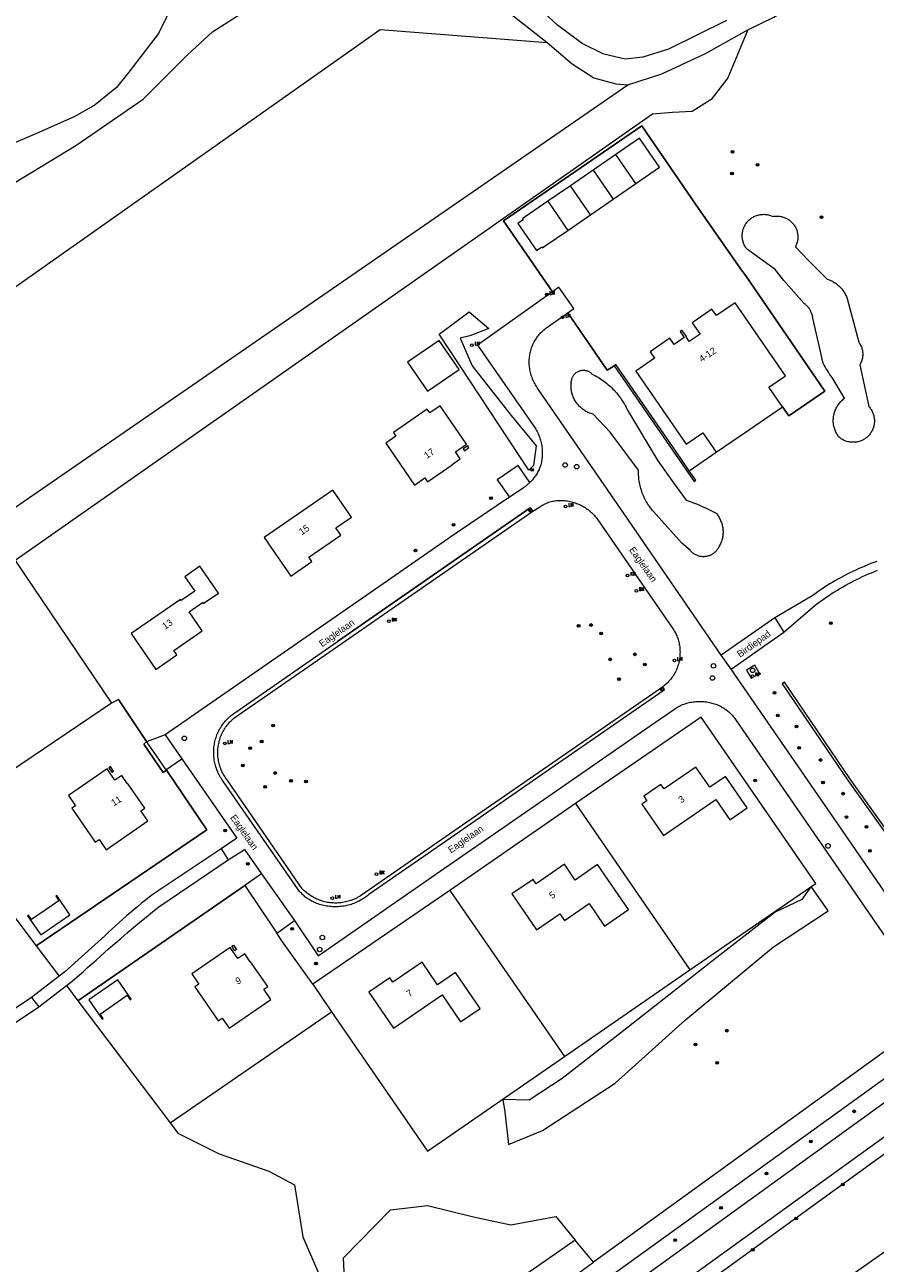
# Model space of a CAD drawing. Header units: metres. Extents: x 138165 to 154469, y 480134 to 494189.
# Tile 428 of 656: x 148985 to 149141, y 484200 to 484428. Entities that reach past the tile are written whole.
import ezdxf

# ---------------------------------------------------------------- set-up
doc = ezdxf.new("R2010")
doc.units = ezdxf.units.M
doc.header["$LTSCALE"] = 0.001
doc.header["$MEASUREMENT"] = 0
for name, color, linetype, lineweight in [('Level 5', 7, 'Continuous', 0), ('TOP-L-terrein schutting raster hek leuning', 7, 'Continuous', 0), ('TOP-L-topo objecten punt', 7, 'Continuous', 0), ('TOP-L-topo objecten vlak', 7, 'Continuous', 0), ('TOP-L-verharding molgoot', 7, 'Continuous', 0), ('TOP-T-topo huisnummering naamgeving', 7, 'Continuous', 0)]:
    doc.layers.add(name, color=color, linetype=linetype, lineweight=lineweight)
doc.styles.add('Style-INTL_ISO', font='INTL_ISO.shx')
doc.styles.add('Style-STANDARD', font='STANDARD.shx')

# ---------------------------------------------------------------- blocks, each defined once
blk = doc.blocks.new('24')
at = {"layer": 'TOP-L-topo objecten punt', "color": 7, "linetype": 'Continuous', "lineweight": 0}
for radius in [0.025, 0.0182, 0.0115, 0.005]:
    blk.add_circle((0, 0), radius, dxfattribs=at)
blk = doc.blocks.new('72')
at = {"layer": 'TOP-L-topo objecten punt', "color": 7, "linetype": 'Continuous', "lineweight": 0}
blk.add_circle((0, 0), 0.025, dxfattribs=at)
at = {"layer": 'TOP-L-topo objecten punt', "color": 7, "linetype": 'Continuous', "lineweight": 0, "style": 'Style-STANDARD'}
blk.add_text('BK', height=0.06, dxfattribs=at).set_placement((0.0483, 0))
blk = doc.blocks.new('*U13')
at = {"layer": 'Level 5', "color": 7, "linetype": 'Continuous', "lineweight": 0}
blk.add_circle((0, 0), 0.0415, dxfattribs=at)
blk = doc.blocks.new('150')
at = {"layer": 'Level 5', "color": 7, "linetype": 'Continuous', "lineweight": 0}
blk.add_blockref('*U13', (0, 0), dxfattribs=at)
blk = doc.blocks.new('39')
at = {"layer": 'TOP-L-topo objecten punt', "color": 7, "linetype": 'Continuous', "lineweight": 0}
for p, q in [((0.0175, 0.0175), (-0.0175, 0.0175)), ((-0.0175, 0.0175), (-0.0175, -0.0175)), ((0.0175, 0.0175), (0.0175, -0.0175)), ((0.0175, -0.0175), (-0.0175, -0.0175))]:
    blk.add_line(p, q, dxfattribs=at)
blk.add_circle((0, 0), 0.0332, dxfattribs=at)
blk = doc.blocks.new('16')
at = {"layer": 'TOP-L-topo objecten punt', "color": 7, "linetype": 'Continuous', "lineweight": 0}
blk.add_circle((0, 0), 0.025, dxfattribs=at)
at = {"layer": 'TOP-L-topo objecten punt', "color": 7, "linetype": 'Continuous', "lineweight": 0, "style": 'Style-STANDARD'}
blk.add_text('LM', height=0.06, dxfattribs=at).set_placement((0.0483, 0))
blk = doc.blocks.new('10')
at = {"layer": 'TOP-L-topo objecten punt', "linetype": 'Continuous', "lineweight": 0}
blk.add_circle((0, 0), 0.0125, dxfattribs=at)
blk = doc.blocks.new('119')
at = {"layer": 'TOP-L-topo objecten punt', "color": 7, "linetype": 'Continuous', "lineweight": 0}
blk.add_circle((0, 0), 0.025, dxfattribs=at)
at = {"layer": 'TOP-L-topo objecten punt', "color": 7, "linetype": 'Continuous', "lineweight": 0, "style": 'Style-STANDARD'}
blk.add_text('KK', height=0.06, dxfattribs=at).set_placement((0.0483, 0))
blk = doc.blocks.new('153')
at = {"layer": 'TOP-L-topo objecten punt', "color": 7, "linetype": 'Continuous', "lineweight": 0}
blk.add_circle((0, 0), 0.025, dxfattribs=at)
at = {"layer": 'TOP-L-topo objecten punt', "color": 7, "linetype": 'Continuous', "lineweight": 0, "style": 'Style-STANDARD'}
blk.add_text('RP', height=0.06, dxfattribs=at).set_placement((0.0483, 0))

msp = doc.modelspace()

# ---------------------------------------------------------------- linework, layer by layer
at = {"layer": 'TOP-L-terrein schutting raster hek leuning', "flags": 128}
for points in [[(149093.14, 484365.09), (149091.86, 484364.29), (149084.64, 484374.82), (149085.72, 484375.6), (149083, 484379.48), (149081.81, 484378.64), (149072.82, 484391.66), (149098.22, 484409.12), (149108.04, 484394.7), (149116.35, 484382.82), (149117.29, 484381.56), (149131.79, 484360.44), (149125.18, 484355.88), (149125.16, 484355.91), (149124.01, 484357.58)], [(149002.24, 484303.86), (149007.36, 484296.2), (149006.91, 484295.69), (149010.45, 484290.51), (149011.02, 484290.9), (149018.46, 484280.01), (148987.14, 484258.72)], [(148994.76, 484248.65), (149025.41, 484269.75)]]:
    msp.add_lwpolyline(points, dxfattribs=at)
at = {"layer": 'TOP-L-topo objecten vlak', "flags": 128}
for points in [[(148979.89, 484396.7), (148994.4, 484405.5), (149006.75, 484414), (149014.87, 484422.12), (149019.46, 484426.33), (149025.61, 484430.23), (149030.62, 484431.58), (149035.4, 484432.38), (149038.86, 484434.2), (149042.32, 484437.16), (149044.89, 484440.56), (149047.93, 484443.01), (149051.63, 484443.48), (149055.93, 484442.29), (149065.12, 484436.8), (149080.88, 484424.39)], [(149117.65, 484426.71), (149122.46, 484429), (149128.66, 484432.82), (149137.86, 484439.75)], [(149012.47, 484431.89), (149009.6, 484426.04), (149004.11, 484418.91), (149001.9, 484416.11), (148997.96, 484412.94), (148994.2, 484410.79), (148987.22, 484407.69), (148981.19, 484405.15)], [(149113.77, 484428.39), (149103.12, 484423.16), (149098.4, 484421.67), (149095.18, 484421.31), (149091.24, 484422.21), (149087.3, 484424.18), (149082.77, 484427.58), (149077.76, 484432.29)], [(148793.62, 484245.82), (149050.24, 484426.78), (149080.88, 484424.39)], [(149117.65, 484426.71), (149113.97, 484417.9), (149110.96, 484413.94), (149107.47, 484411.72), (149103.82, 484411.56), (149100.2, 484411.21), (148983.31, 484329.35)], [(149095.64, 484416.63), (149101.9, 484418.66), (149109.89, 484422.36), (149117.65, 484426.71)], [(149080.88, 484424.39), (149085.47, 484420.45), (149089.44, 484417.91), (149093.44, 484416.78), (149095.64, 484416.63)], [(148809.98, 484219.67), (149095.64, 484416.63)], [(149124.01, 484357.58), (149125.16, 484355.91), (149125.18, 484355.88), (149131.79, 484360.44), (149117.29, 484381.56), (149116.35, 484382.82), (149108.04, 484394.7), (149098.22, 484409.12), (149072.82, 484391.66), (149081.81, 484378.64)], [(149097.11, 484398.51), (149101.48, 484401.52), (149097.8, 484406.85), (149093.43, 484403.84)], [(149093.43, 484403.84), (149089.28, 484400.98)], [(149097.11, 484398.51), (149093.43, 484403.84)], [(149089.28, 484400.98), (149085.13, 484398.12)], [(149089.28, 484400.98), (149092.96, 484395.64)], [(149085.13, 484398.12), (149080.98, 484395.25)], [(149088.81, 484392.78), (149085.13, 484398.12)], [(149092.96, 484395.64), (149097.11, 484398.51)], [(149088.81, 484392.78), (149092.96, 484395.64)], [(149080.98, 484395.25), (149076.83, 484392.39), (149076.34, 484392.05), (149076.46, 484391.88), (149075.47, 484391.2), (149078.92, 484386.21), (149079.9, 484386.89), (149080.02, 484386.72), (149080.51, 484387.06), (149084.66, 484389.92)], [(149080.98, 484395.25), (149084.66, 484389.92)], [(149084.66, 484389.92), (149088.81, 484392.78)], [(149118.78, 484392.44), (149118.93, 484392.51), (149119.09, 484392.58), (149119.26, 484392.64), (149119.42, 484392.7), (149119.59, 484392.74), (149119.76, 484392.78), (149119.92, 484392.81), (149120.1, 484392.84), (149120.27, 484392.85), (149120.44, 484392.86), (149120.61, 484392.87), (149120.79, 484392.86), (149120.96, 484392.85), (149121.13, 484392.83), (149121.3, 484392.8), (149121.47, 484392.76), (149121.64, 484392.72), (149121.8, 484392.66), (149121.96, 484392.61), (149122.12, 484392.54), (149122.28, 484392.47), (149122.45, 484392.5), (149122.62, 484392.52), (149122.79, 484392.53), (149122.97, 484392.54), (149123.14, 484392.54), (149123.31, 484392.53), (149123.48, 484392.51), (149123.65, 484392.49), (149123.82, 484392.46), (149123.99, 484392.41), (149124.15, 484392.37), (149124.32, 484392.31), (149124.48, 484392.25), (149124.63, 484392.18), (149124.79, 484392.11), (149124.94, 484392.02), (149125.09, 484391.93), (149125.23, 484391.84), (149125.37, 484391.73), (149125.5, 484391.62), (149125.63, 484391.51), (149125.75, 484391.39), (149125.87, 484391.26), (149125.98, 484391.13), (149126.09, 484391), (149126.19, 484390.86), (149126.28, 484390.71), (149126.37, 484390.56), (149126.45, 484390.41), (149126.52, 484390.26), (149126.58, 484390.1), (149126.64, 484389.93), (149126.69, 484389.77), (149126.74, 484389.6), (149126.77, 484389.43), (149126.8, 484389.27), (149126.82, 484389.09), (149126.84, 484388.92), (149126.84, 484388.75), (149126.84, 484388.58), (149126.83, 484388.41), (149126.81, 484388.24), (149126.79, 484388.07), (149126.75, 484387.9), (149126.71, 484387.73), (149126.67, 484387.57), (149126.61, 484387.4), (149126.55, 484387.24), (149126.48, 484387.08), (149126.4, 484386.93), (149128.75, 484384.48), (149132.21, 484380.99), (149132.41, 484380.93), (149132.6, 484380.85), (149132.79, 484380.77), (149132.98, 484380.69), (149133.16, 484380.59), (149133.34, 484380.49), (149133.51, 484380.39), (149133.68, 484380.28), (149133.85, 484380.16), (149134.01, 484380.03), (149134.17, 484379.9), (149134.33, 484379.77), (149134.48, 484379.63), (149134.62, 484379.48), (149134.76, 484379.33), (149134.89, 484379.17), (149135.02, 484379.01), (149135.14, 484378.85), (149135.26, 484378.68), (149135.37, 484378.51), (149135.47, 484378.33), (149135.57, 484378.15), (149135.66, 484377.97), (149135.75, 484377.78), (149135.82, 484377.59), (149135.89, 484377.4), (149137.99, 484369.43), (149138.09, 484369.3), (149138.18, 484369.16), (149138.26, 484369.02), (149138.34, 484368.87), (149138.41, 484368.72), (149138.48, 484368.57), (149138.54, 484368.42), (149138.59, 484368.26), (149138.63, 484368.1), (149138.67, 484367.94), (149138.7, 484367.78), (149138.72, 484367.61), (149138.73, 484367.45), (149138.74, 484367.28), (149138.74, 484367.12), (149138.73, 484366.95), (149138.72, 484366.79), (149138.7, 484366.63), (149138.67, 484366.46), (149138.63, 484366.3), (149138.58, 484366.14), (149138.53, 484365.99), (149138.48, 484365.83), (149138.41, 484365.68), (149138.34, 484365.53), (149138.26, 484365.39), (149138.18, 484365.25), (149139.86, 484357.6), (149139.98, 484357.47), (149140.09, 484357.33), (149140.19, 484357.19), (149140.29, 484357.04), (149140.38, 484356.89), (149140.46, 484356.73), (149140.53, 484356.57), (149140.6, 484356.41), (149140.66, 484356.25), (149140.72, 484356.08), (149140.76, 484355.91), (149140.8, 484355.74), (149140.83, 484355.57), (149140.86, 484355.39), (149140.87, 484355.22), (149140.88, 484355.04), (149140.88, 484354.87), (149140.87, 484354.69), (149140.85, 484354.52), (149140.83, 484354.34), (149140.8, 484354.17), (149140.76, 484354), (149140.71, 484353.83), (149140.65, 484353.66), (149140.59, 484353.5), (149140.52, 484353.34), (149140.45, 484353.18), (149140.36, 484353.02), (149140.27, 484352.87), (149140.18, 484352.73), (149140.07, 484352.59), (149139.96, 484352.45), (149139.85, 484352.32), (149139.73, 484352.19), (149139.6, 484352.07), (149139.46, 484351.95), (149139.33, 484351.84), (149139.18, 484351.74), (149139.04, 484351.65), (149138.89, 484351.56), (149138.73, 484351.47), (149138.57, 484351.4), (149138.41, 484351.33), (149138.25, 484351.27), (149138.08, 484351.21), (149137.91, 484351.16), (149137.74, 484351.13), (149137.57, 484351.09), (149137.39, 484351.07), (149137.22, 484351.06), (149137.04, 484351.05), (149136.87, 484351.05), (149136.69, 484351.06), (149136.52, 484351.07), (149136.34, 484351.1), (149136.17, 484351.13), (149136, 484351.17), (149135.83, 484351.21), (149135.66, 484351.27), (149135.5, 484351.33), (149135.34, 484351.4), (149135.18, 484351.47), (149135.02, 484351.56), (149134.87, 484351.65), (149134.73, 484351.74), (149134.58, 484351.85), (149134.45, 484351.96), (149134.32, 484352.07), (149134.2, 484352.23), (149134.09, 484352.4), (149133.99, 484352.57), (149133.9, 484352.74), (149133.81, 484352.92), (149133.73, 484353.1), (149133.66, 484353.29), (149133.59, 484353.47), (149133.54, 484353.66), (149133.48, 484353.85), (149133.44, 484354.04), (149133.4, 484354.24), (149133.38, 484354.43), (149133.36, 484354.63), (149133.34, 484354.83), (149133.34, 484355.03), (149133.34, 484355.22), (149133.35, 484355.42), (149133.37, 484355.62), (149133.39, 484355.81), (149133.42, 484356.01), (149133.47, 484356.2), (149133.51, 484356.39), (149133.57, 484356.58), (149133.63, 484356.77), (149133.7, 484356.95), (149133.78, 484357.14), (149133.87, 484357.31), (149133.96, 484357.49), (149134.05, 484357.66), (149134.16, 484357.83), (149134.27, 484357.99), (149134.39, 484358.15), (149134.51, 484358.3), (149134.64, 484358.45), (149134.78, 484358.6), (149134.92, 484358.74), (149135.07, 484358.87), (149135.22, 484359), (149135.37, 484359.12), (149133.12, 484362.95), (149132.9, 484363.26), (149132.67, 484363.58), (149132.46, 484363.9), (149132.25, 484364.22), (149132.05, 484364.55), (149131.85, 484364.88), (149131.65, 484365.21), (149131.47, 484365.55), (149129.6, 484373.8), (149129.58, 484373.97), (149129.55, 484374.13), (149129.51, 484374.29), (149129.47, 484374.45), (149129.42, 484374.61), (149129.36, 484374.76), (149129.3, 484374.92), (149129.23, 484375.07), (149129.15, 484375.22), (149129.07, 484375.36), (149128.98, 484375.5), (149128.89, 484375.63), (149128.79, 484375.77), (149128.68, 484375.89), (149128.57, 484376.02), (149128.45, 484376.14), (149128.33, 484376.25), (149128.21, 484376.36), (149128.08, 484376.46), (149127.94, 484376.56), (149124.27, 484380.7), (149122.7, 484382.73), (149117.58, 484386.39), (149117.47, 484386.53), (149117.37, 484386.66), (149117.27, 484386.81), (149117.18, 484386.96), (149117.09, 484387.11), (149117.02, 484387.26), (149116.95, 484387.42), (149116.88, 484387.58), (149116.83, 484387.74), (149116.78, 484387.91), (149116.73, 484388.08), (149116.7, 484388.24), (149116.67, 484388.42), (149116.65, 484388.59), (149116.64, 484388.76), (149116.64, 484388.93), (149116.64, 484389.11), (149116.65, 484389.28), (149116.67, 484389.45), (149116.7, 484389.62), (149116.73, 484389.79), (149116.77, 484389.96), (149116.82, 484390.12), (149116.88, 484390.29), (149116.94, 484390.45), (149117.01, 484390.61), (149117.09, 484390.76), (149117.17, 484390.91), (149117.26, 484391.06), (149117.36, 484391.21), (149117.46, 484391.34), (149117.57, 484391.48), (149117.68, 484391.61), (149117.8, 484391.73), (149117.93, 484391.85), (149118.06, 484391.96), (149118.19, 484392.07), (149118.33, 484392.17), (149118.48, 484392.27), (149118.63, 484392.36), (149118.78, 484392.44)], [(149084.64, 484374.82), (149085.72, 484375.6), (149083, 484379.48), (149081.81, 484378.64)], [(149081.81, 484378.64), (149068.07, 484368.88), (149078.51, 484353.85), (149078.65, 484353.65), (149078.78, 484353.44), (149078.9, 484353.23), (149079.02, 484353.01), (149079.13, 484352.79), (149079.23, 484352.57), (149079.33, 484352.35), (149079.42, 484352.12), (149079.5, 484351.89), (149079.58, 484351.66), (149079.65, 484351.42), (149079.71, 484351.18), (149079.77, 484350.95), (149079.82, 484350.71), (149079.86, 484350.46), (149079.9, 484350.22), (149079.93, 484349.98), (149079.95, 484349.73), (149079.96, 484349.49), (149079.97, 484349.24), (149079.97, 484349), (149079.96, 484348.75), (149079.95, 484348.52), (149079.93, 484348.29), (149079.91, 484348.07), (149079.88, 484347.84), (149079.84, 484347.61), (149079.79, 484347.39), (149079.74, 484347.16), (149079.68, 484346.94), (149079.61, 484346.72), (149079.54, 484346.51), (149079.45, 484346.29), (149079.37, 484346.08), (149079.27, 484345.87), (149079.17, 484345.67), (149079.07, 484345.46), (149078.95, 484345.27), (149078.83, 484345.07), (149078.71, 484344.88), (149078.57, 484344.69), (149078.44, 484344.51), (149078.29, 484344.33), (149078.14, 484344.15), (149077.99, 484343.98), (149077.83, 484343.82), (149077.67, 484343.66)], [(149066.55, 484374.96), (149070.13, 484371.93), (149066.7, 484370.58), (149064.9, 484370.13), (149067.1, 484365.09), (149074.24, 484355.94), (149078.85, 484350.41), (149078.37, 484346.82), (149077.51, 484345.96), (149061.08, 484370.91), (149066.55, 484374.96)], [(149124.01, 484357.58), (149121.53, 484361.17), (149124.55, 484363.26), (149115.32, 484376.65), (149111.9, 484374.3), (149111.08, 484375.49), (149107.83, 484373.24), (149107.46, 484372.99), (149108.89, 484370.91), (149106.92, 484369.55), (149106.34, 484370.39), (149106.39, 484370.43), (149105.58, 484371.6), (149105.45, 484371.51), (149105.26, 484371.37), (149106, 484370.29), (149104.15, 484369.02), (149103.36, 484370.16), (149102.99, 484369.91), (149099.73, 484367.66), (149100.55, 484366.47), (149097.14, 484364.12), (149106.38, 484350.72), (149109.4, 484352.81), (149111.88, 484349.22)], [(149112.8, 484312.03), (149094.95, 484337.96), (149079.08, 484361), (149078.94, 484361.2), (149078.81, 484361.41), (149078.69, 484361.61), (149078.57, 484361.83), (149078.46, 484362.04), (149078.35, 484362.26), (149078.25, 484362.49), (149078.16, 484362.71), (149078.08, 484362.94), (149078, 484363.17), (149077.92, 484363.4), (149077.86, 484363.64), (149077.8, 484363.88), (149077.75, 484364.11), (149077.7, 484364.35), (149077.67, 484364.59), (149077.63, 484364.83), (149077.61, 484365.07), (149077.58, 484365.3), (149077.57, 484365.54), (149077.57, 484365.78), (149077.57, 484366.02), (149077.58, 484366.26), (149077.59, 484366.49), (149077.62, 484366.73), (149077.65, 484366.97), (149077.69, 484367.2), (149077.73, 484367.44), (149077.79, 484367.67), (149077.85, 484367.9), (149077.91, 484368.13), (149077.99, 484368.35), (149078.07, 484368.58), (149078.16, 484368.8), (149078.25, 484369.02), (149078.35, 484369.23), (149078.46, 484369.45), (149078.58, 484369.65), (149078.7, 484369.86), (149078.83, 484370.06), (149078.96, 484370.26), (149079.1, 484370.45), (149079.24, 484370.64), (149079.4, 484370.82), (149079.55, 484371), (149079.71, 484371.18), (149079.88, 484371.34), (149080.06, 484371.51), (149080.23, 484371.67), (149080.42, 484371.82), (149080.61, 484371.97), (149080.8, 484372.11), (149084.64, 484374.82)], [(149084.64, 484374.82), (149091.86, 484364.29), (149093.14, 484365.09)], [(149055.25, 484365.76), (149058.93, 484360.42), (149064.69, 484364.39), (149061.02, 484369.73), (149055.25, 484365.76)], [(149099.19, 484339.96), (149099.04, 484340.2), (149098.9, 484340.45), (149098.77, 484340.71), (149098.65, 484340.96), (149098.53, 484341.22), (149098.42, 484341.49), (149098.31, 484341.75), (149098.22, 484342.02), (149098.13, 484342.29), (149098.04, 484342.57), (149097.97, 484342.84), (149097.9, 484343.12), (149097.84, 484343.4), (149097.78, 484343.68), (149097.74, 484343.96), (149097.7, 484344.24), (149097.67, 484344.53), (149097.64, 484344.81), (149097.62, 484345.1), (149097.61, 484345.39), (149097.61, 484345.67), (149097.62, 484345.96), (149092.41, 484352.92), (149089.29, 484356.21), (149089.1, 484356.26), (149088.9, 484356.32), (149088.71, 484356.38), (149088.53, 484356.46), (149088.34, 484356.54), (149088.16, 484356.63), (149087.98, 484356.72), (149087.81, 484356.82), (149087.64, 484356.93), (149087.48, 484357.04), (149087.31, 484357.16), (149087.16, 484357.29), (149087.01, 484357.42), (149086.86, 484357.56), (149086.72, 484357.7), (149086.58, 484357.85), (149086.45, 484358), (149086.33, 484358.16), (149086.21, 484358.32), (149086.1, 484358.49), (149085.99, 484358.66), (149085.89, 484358.83), (149085.8, 484359.01), (149085.71, 484359.19), (149085.63, 484359.38), (149085.56, 484359.57), (149085.49, 484359.76), (149085.44, 484359.95), (149085.39, 484360.14), (149085.34, 484360.34), (149085.31, 484360.54), (149085.28, 484360.74), (149085.26, 484360.94), (149085.24, 484361.14), (149085.24, 484361.34), (149085.24, 484361.54), (149085.25, 484361.74), (149085.27, 484361.94), (149085.29, 484362.14), (149085.32, 484362.34), (149085.36, 484362.54), (149085.41, 484362.73), (149085.45, 484362.85), (149085.5, 484362.97), (149085.55, 484363.09), (149085.61, 484363.2), (149085.68, 484363.31), (149085.75, 484363.41), (149085.83, 484363.51), (149085.91, 484363.6), (149086, 484363.69), (149086.1, 484363.78), (149086.2, 484363.85), (149086.3, 484363.93), (149086.41, 484363.99), (149086.52, 484364.05), (149086.64, 484364.11), (149086.76, 484364.15), (149086.88, 484364.19), (149087, 484364.22), (149087.12, 484364.25), (149087.25, 484364.27), (149087.38, 484364.28), (149087.5, 484364.28), (149087.63, 484364.27), (149087.76, 484364.26), (149087.88, 484364.24), (149088.01, 484364.21), (149088.13, 484364.18), (149088.25, 484364.14), (149088.37, 484364.09), (149088.48, 484364.03), (149088.59, 484363.97), (149088.7, 484363.9), (149088.8, 484363.83), (149088.9, 484363.75), (149088.99, 484363.66), (149089.08, 484363.57), (149089.36, 484363.43), (149089.64, 484363.28), (149089.92, 484363.13), (149090.2, 484362.97), (149090.46, 484362.8), (149090.73, 484362.63), (149090.99, 484362.45), (149091.25, 484362.27), (149091.5, 484362.08), (149091.75, 484361.88), (149091.99, 484361.68), (149092.23, 484361.47), (149092.47, 484361.26), (149092.7, 484361.04), (149092.92, 484360.82), (149093.14, 484360.59), (149093.35, 484360.36), (149093.56, 484360.12), (149093.76, 484359.88), (149093.96, 484359.63), (149094.15, 484359.38), (149094.34, 484359.12), (149094.52, 484358.86), (149094.69, 484358.59), (149094.86, 484358.32), (149095.02, 484358.05), (149095.17, 484357.78), (149095.32, 484357.49), (149095.46, 484357.21), (149095.6, 484356.92), (149101.14, 484347.65), (149104.04, 484343.62), (149106.38, 484340.47), (149106.89, 484340.28), (149107.4, 484340.09), (149107.9, 484339.89), (149108.4, 484339.68), (149108.9, 484339.47), (149109.39, 484339.25), (149109.89, 484339.03), (149110.38, 484338.79), (149110.86, 484338.56), (149111.35, 484338.32), (149111.83, 484338.07), (149111.95, 484337.91), (149112.07, 484337.76), (149112.19, 484337.6), (149112.3, 484337.43), (149112.4, 484337.27), (149112.49, 484337.09), (149112.58, 484336.92), (149112.67, 484336.74), (149112.74, 484336.56), (149112.81, 484336.37), (149112.88, 484336.19), (149112.93, 484336), (149112.98, 484335.81), (149113.02, 484335.61), (149113.05, 484335.42), (149113.08, 484335.22), (149113.1, 484335.03), (149113.11, 484334.83), (149113.11, 484334.64), (149113.11, 484334.44), (149113.1, 484334.24), (149113.08, 484334.04), (149113.06, 484333.85), (149113.02, 484333.66), (149112.99, 484333.46), (149112.94, 484333.27), (149112.88, 484333.08), (149112.82, 484332.89), (149112.76, 484332.71), (149112.68, 484332.53), (149112.6, 484332.35), (149112.51, 484332.17), (149112.41, 484332), (149112.35, 484331.86), (149112.28, 484331.72), (149112.2, 484331.59), (149112.12, 484331.46), (149112.03, 484331.33), (149111.93, 484331.21), (149111.83, 484331.09), (149111.72, 484330.98), (149111.61, 484330.88), (149111.49, 484330.78), (149111.37, 484330.68), (149111.24, 484330.59), (149111.11, 484330.51), (149110.98, 484330.44), (149110.84, 484330.37), (149110.69, 484330.31), (149110.55, 484330.25), (149110.4, 484330.21), (149110.25, 484330.16), (149110.1, 484330.13), (149109.95, 484330.11), (149109.79, 484330.09), (149109.64, 484330.08), (149109.48, 484330.08), (149109.33, 484330.08), (149109.18, 484330.09), (149109.02, 484330.11), (149108.87, 484330.14), (149108.72, 484330.18), (149108.57, 484330.22), (149108.42, 484330.27), (149108.28, 484330.33), (149108.14, 484330.39), (149108, 484330.46), (149107.87, 484330.54), (149107.74, 484330.62), (149107.61, 484330.72), (149107.49, 484330.81), (149107.38, 484330.91), (149107.26, 484331.02), (149107.16, 484331.14), (149107.06, 484331.25), (149105.57, 484332.54), (149100.37, 484338.35), (149100.19, 484338.57), (149100.01, 484338.79), (149099.83, 484339.01), (149099.66, 484339.24), (149099.5, 484339.48), (149099.34, 484339.71), (149099.19, 484339.96)], [(149106.93, 484345.8), (149104.45, 484349.4), (149093.48, 484365.3), (149093.14, 484365.09)], [(149093.14, 484365.09), (149107.79, 484343.85), (149108.12, 484344.08), (149106.93, 484345.8)], [(149051.26, 484350.88), (149056.54, 484343.21), (149058.42, 484344.51), (149058.91, 484343.8), (149063.46, 484346.94), (149063.42, 484347), (149064.91, 484348.02), (149064.04, 484349.28), (149066.09, 484350.69), (149061.23, 484357.75), (149059.35, 484356.46), (149058.86, 484357.16), (149052.65, 484352.88), (149053.13, 484352.17), (149051.26, 484350.88)], [(149111.88, 484349.22), (149117.95, 484353.4), (149124.01, 484357.58)], [(149065.69, 484349.52), (149066.51, 484350.09), (149066.3, 484350.4), (149065.48, 484349.83), (149065.69, 484349.52)], [(149106.93, 484345.8), (149111.88, 484349.22)], [(149077.67, 484343.66), (149075.52, 484346.83), (149071.71, 484344.17), (149073.93, 484340.97)], [(149077.67, 484343.66), (149076.61, 484342.79), (149073.93, 484340.97)], [(149073.93, 484340.97), (149064.18, 484334.37), (149047.81, 484323.03), (149029.49, 484310.36), (149010.78, 484297.4)], [(149033.86, 484326.5), (149037.72, 484329.17), (149037.15, 484330), (149042.99, 484334.04), (149042.08, 484335.35), (149044.95, 484337.35), (149041.54, 484342.28), (149028.96, 484333.57), (149033.86, 484326.5)], [(149101.99, 484306.13), (149102.33, 484305.58), (149082.17, 484291.65), (149063.16, 484278.49), (149048.17, 484268.12), (149047.96, 484267.95), (149047.75, 484267.78), (149047.53, 484267.63), (149047.31, 484267.47), (149047.08, 484267.33), (149046.86, 484267.19), (149046.62, 484267.06), (149046.39, 484266.93), (149046.15, 484266.81), (149045.9, 484266.7), (149045.66, 484266.59), (149045.41, 484266.49), (149045.15, 484266.4), (149044.9, 484266.31), (149044.64, 484266.23), (149044.39, 484266.16), (149044.12, 484266.1), (149043.86, 484266.04), (149043.6, 484266), (149043.33, 484265.96), (149043.07, 484265.92), (149042.8, 484265.9), (149042.53, 484265.88), (149042.26, 484265.86), (149042, 484265.86), (149041.73, 484265.87), (149041.46, 484265.88), (149041.19, 484265.9), (149040.92, 484265.92), (149040.66, 484265.96), (149040.39, 484266), (149040.13, 484266.05), (149039.87, 484266.1), (149039.61, 484266.17), (149039.35, 484266.24), (149039.09, 484266.31), (149038.84, 484266.4), (149038.58, 484266.49), (149038.34, 484266.59), (149038.09, 484266.7), (149037.85, 484266.81), (149037.61, 484266.93), (149037.37, 484267.06), (149037.18, 484267.18), (149036.99, 484267.31), (149036.8, 484267.44), (149036.62, 484267.58), (149036.44, 484267.72), (149036.27, 484267.87), (149036.09, 484268.02), (149035.93, 484268.18), (149035.77, 484268.34), (149035.61, 484268.5), (149035.46, 484268.67), (149035.31, 484268.85), (149035.17, 484269.03), (149021.39, 484288.95), (149021.24, 484289.16), (149021.1, 484289.38), (149020.96, 484289.61), (149020.83, 484289.83), (149020.71, 484290.06), (149020.59, 484290.3), (149020.48, 484290.53), (149020.38, 484290.77), (149020.28, 484291.02), (149020.19, 484291.26), (149020.11, 484291.51), (149020.04, 484291.76), (149019.97, 484292.01), (149019.91, 484292.27), (149019.86, 484292.52), (149019.81, 484292.78), (149019.77, 484293.04), (149019.74, 484293.3), (149019.72, 484293.56), (149019.71, 484293.82), (149019.7, 484294.08), (149019.7, 484294.34), (149019.71, 484294.6), (149019.73, 484294.86), (149019.75, 484295.12), (149019.78, 484295.39), (149019.82, 484295.64), (149019.86, 484295.9), (149019.92, 484296.16), (149019.98, 484296.41), (149020.05, 484296.66), (149020.12, 484296.91), (149020.21, 484297.16), (149020.3, 484297.41), (149020.4, 484297.65), (149020.5, 484297.89), (149020.61, 484298.12), (149020.73, 484298.34), (149020.85, 484298.56), (149020.98, 484298.78), (149021.11, 484298.99), (149021.25, 484299.19), (149021.4, 484299.39), (149021.55, 484299.59), (149021.71, 484299.78), (149021.87, 484299.97), (149022.04, 484300.16), (149022.21, 484300.34), (149022.39, 484300.51), (149022.58, 484300.68), (149022.76, 484300.84), (149022.96, 484301), (149023.15, 484301.15), (149023.36, 484301.3), (149023.56, 484301.44), (149042.38, 484314.52), (149060.02, 484326.72), (149077.76, 484339.01), (149078.21, 484338.42)], [(149078.21, 484338.42), (149079.32, 484339.12), (149079.51, 484339.25), (149079.7, 484339.37), (149079.9, 484339.49), (149080.1, 484339.6), (149080.31, 484339.7), (149080.51, 484339.8), (149080.72, 484339.89), (149080.94, 484339.97), (149081.15, 484340.05), (149081.37, 484340.12), (149081.59, 484340.18), (149081.81, 484340.24), (149082.04, 484340.28), (149082.26, 484340.33), (149082.49, 484340.36), (149082.72, 484340.38), (149082.95, 484340.4), (149083.17, 484340.41), (149083.4, 484340.41), (149083.63, 484340.41), (149083.86, 484340.4), (149084.09, 484340.38), (149084.34, 484340.35), (149084.58, 484340.32), (149084.83, 484340.27), (149085.07, 484340.22), (149085.31, 484340.16), (149085.55, 484340.1), (149085.79, 484340.03), (149086.03, 484339.95), (149086.26, 484339.86), (149086.49, 484339.77), (149086.72, 484339.67), (149086.95, 484339.57), (149087.17, 484339.45), (149087.39, 484339.34), (149087.6, 484339.21), (149087.81, 484339.08), (149088.02, 484338.94), (149088.22, 484338.8), (149088.42, 484338.65), (149088.61, 484338.49), (149088.8, 484338.33), (149088.99, 484338.16), (149089.17, 484337.99), (149089.34, 484337.82), (149089.51, 484337.63), (149089.67, 484337.45), (149089.83, 484337.25), (149089.98, 484337.06), (149090.13, 484336.86), (149103.99, 484316.78), (149104.11, 484316.58), (149104.23, 484316.38), (149104.34, 484316.17), (149104.44, 484315.97), (149104.54, 484315.76), (149104.63, 484315.54), (149104.72, 484315.33), (149104.8, 484315.11), (149104.87, 484314.89), (149104.93, 484314.66), (149104.99, 484314.44), (149105.05, 484314.21), (149105.09, 484313.99), (149105.13, 484313.76), (149105.17, 484313.53), (149105.19, 484313.28), (149105.21, 484313.04), (149105.22, 484312.79), (149105.23, 484312.54), (149105.22, 484312.3), (149105.21, 484312.05), (149105.19, 484311.81), (149105.17, 484311.56), (149105.13, 484311.32), (149105.09, 484311.08), (149105.04, 484310.84), (149104.99, 484310.6), (149104.92, 484310.36), (149104.85, 484310.12), (149104.77, 484309.89), (149104.69, 484309.66), (149104.59, 484309.43), (149104.49, 484309.21), (149104.39, 484308.98), (149104.27, 484308.77), (149104.15, 484308.55), (149104.02, 484308.34), (149103.89, 484308.13), (149103.75, 484307.93), (149103.61, 484307.73), (149103.45, 484307.54), (149103.3, 484307.35), (149103.13, 484307.17), (149102.96, 484306.99), (149102.79, 484306.82), (149101.99, 484306.13)], [(149101.99, 484306.13), (149083.64, 484293.52), (149066.1, 484281.4), (149046.83, 484268.03), (149046.63, 484267.89), (149046.41, 484267.76), (149046.2, 484267.63), (149045.98, 484267.51), (149045.75, 484267.4), (149045.53, 484267.29), (149045.3, 484267.2), (149045.06, 484267.1), (149044.83, 484267.02), (149044.59, 484266.94), (149044.35, 484266.87), (149044.11, 484266.81), (149043.86, 484266.75), (149043.61, 484266.7), (149043.36, 484266.65), (149043.11, 484266.62), (149042.86, 484266.59), (149042.6, 484266.57), (149042.35, 484266.56), (149042.1, 484266.55), (149041.84, 484266.55), (149041.58, 484266.57), (149041.33, 484266.58), (149041.08, 484266.61), (149040.83, 484266.64), (149040.57, 484266.68), (149040.32, 484266.73), (149040.08, 484266.79), (149039.83, 484266.85), (149039.58, 484266.92), (149039.34, 484267), (149039.1, 484267.09), (149038.86, 484267.18), (149038.63, 484267.28), (149038.4, 484267.39), (149038.17, 484267.5), (149037.95, 484267.62), (149037.73, 484267.75), (149037.51, 484267.89), (149037.3, 484268.03), (149037.09, 484268.17), (149036.89, 484268.33), (149036.69, 484268.49), (149036.49, 484268.65), (149036.3, 484268.82), (149036.12, 484269), (149035.94, 484269.18), (149022.29, 484288.96), (149022.14, 484289.15), (149021.99, 484289.34), (149021.86, 484289.53), (149021.73, 484289.74), (149021.6, 484289.94), (149021.48, 484290.15), (149021.37, 484290.36), (149021.26, 484290.57), (149021.16, 484290.79), (149021.07, 484291.01), (149020.98, 484291.23), (149020.9, 484291.46), (149020.82, 484291.69), (149020.75, 484291.92), (149020.69, 484292.15), (149020.64, 484292.38), (149020.59, 484292.62), (149020.55, 484292.85), (149020.51, 484293.1), (149020.48, 484293.35), (149020.46, 484293.6), (149020.45, 484293.84), (149020.44, 484294.09), (149020.45, 484294.34), (149020.45, 484294.59), (149020.47, 484294.84), (149020.5, 484295.09), (149020.53, 484295.34), (149020.57, 484295.59), (149020.62, 484295.83), (149020.67, 484296.07), (149020.73, 484296.32), (149020.8, 484296.56), (149020.88, 484296.79), (149020.96, 484297.03), (149021.06, 484297.26), (149021.15, 484297.49), (149021.26, 484297.72), (149021.37, 484297.94), (149021.49, 484298.16), (149021.62, 484298.37), (149021.75, 484298.58), (149021.89, 484298.79), (149022.04, 484298.99), (149022.19, 484299.19), (149022.34, 484299.39), (149022.51, 484299.58), (149022.68, 484299.76), (149022.85, 484299.94), (149023.03, 484300.11), (149023.22, 484300.28), (149023.41, 484300.44), (149023.6, 484300.6), (149023.8, 484300.74), (149024.01, 484300.89), (149036.27, 484309.36), (149055.42, 484322.66), (149078.21, 484338.42)], [(148983.31, 484329.35), (149000.96, 484303.23)], [(149009.09, 484309.41), (149012.96, 484312.08), (149012.4, 484312.9), (149017.59, 484316.48), (149015.17, 484319.98), (149017.65, 484321.68), (149017.79, 484321.47), (149020.55, 484323.38), (149017.15, 484328.32), (149014.38, 484326.41), (149016.23, 484323.74), (149013.76, 484322.04), (149013.61, 484322.24), (149004.56, 484316), (149009.09, 484309.41)], [(149141.33, 484329.21), (149140.77, 484329.01), (149140.21, 484328.8), (149139.65, 484328.58), (149139.1, 484328.35), (149138.55, 484328.12), (149138.01, 484327.88), (149137.46, 484327.63), (149136.92, 484327.38), (149136.38, 484327.12), (149135.85, 484326.85), (149135.32, 484326.57), (149134.8, 484326.29), (149134.27, 484326), (149133.75, 484325.71), (149133.24, 484325.41), (149132.73, 484325.1), (149132.22, 484324.78), (149131.72, 484324.46), (149131.22, 484324.13), (149130.72, 484323.8), (149130.23, 484323.46), (149129.75, 484323.11), (149129.27, 484322.76), (149122.63, 484318.89)], [(149124.29, 484316.21), (149130.04, 484321.17), (149130.52, 484321.53), (149131, 484321.89), (149131.48, 484322.23), (149131.97, 484322.58), (149132.46, 484322.91), (149132.96, 484323.24), (149133.46, 484323.56), (149133.97, 484323.88), (149134.48, 484324.19), (149135, 484324.49), (149135.51, 484324.78), (149136.04, 484325.07), (149136.56, 484325.36), (149137.09, 484325.63), (149137.62, 484325.9), (149138.16, 484326.16), (149138.7, 484326.42), (149139.24, 484326.66), (149139.79, 484326.91), (149140.33, 484327.14), (149140.89, 484327.37), (149141.44, 484327.59)], [(149122.63, 484318.89), (149112.8, 484312.03)], [(149122.63, 484318.89), (149124.29, 484316.21)], [(149114.58, 484309.47), (149124.29, 484316.21)], [(149114.58, 484309.47), (149112.8, 484312.03)], [(149153.61, 484252.82), (149132.92, 484282.88), (149114.58, 484309.47)], [(149119.78, 484308.64), (149118.92, 484310.16), (149117.4, 484309.27), (149118.26, 484307.78), (149119.78, 484308.64)], [(149155.52, 484262.57), (149136.48, 484289.24), (149124.38, 484307.05), (149123.96, 484306.77), (149136.07, 484288.96), (149155.11, 484262.28), (149155.32, 484262.42), (149155.52, 484262.57)], [(149000.96, 484303.23), (148969.54, 484281.99), (148987.14, 484258.72)], [(148987.14, 484258.72), (149018.46, 484280.01), (149011.02, 484290.9), (149010.45, 484290.51), (149006.91, 484295.69), (149007.36, 484296.2), (149002.24, 484303.86), (149000.96, 484303.23)], [(149034.5, 484263.33), (149038.88, 484256.9), (149060.45, 484271.86), (149080.24, 484285.53), (149097.99, 484297.82), (149104.48, 484302.32), (149105.69, 484302.96), (149105.93, 484303.05), (149106.17, 484303.12), (149106.41, 484303.2), (149106.65, 484303.26), (149106.89, 484303.32), (149107.14, 484303.37), (149107.39, 484303.41), (149107.63, 484303.45), (149107.88, 484303.48), (149108.13, 484303.5), (149108.38, 484303.52), (149108.63, 484303.53), (149108.88, 484303.53), (149109.13, 484303.52), (149109.39, 484303.51), (149109.64, 484303.49), (149109.88, 484303.47), (149110.13, 484303.43), (149110.38, 484303.39), (149110.63, 484303.34), (149110.86, 484303.29), (149111.08, 484303.24), (149111.31, 484303.18), (149111.54, 484303.11), (149111.76, 484303.03), (149111.98, 484302.95), (149112.2, 484302.85), (149112.41, 484302.76), (149112.62, 484302.65), (149112.83, 484302.54), (149113.03, 484302.43), (149113.23, 484302.3), (149113.43, 484302.17), (149113.62, 484302.04), (149113.81, 484301.9), (149113.99, 484301.75), (149114.17, 484301.6), (149114.35, 484301.44), (149114.52, 484301.28), (149114.68, 484301.11), (149114.84, 484300.93), (149114.99, 484300.76), (149115.14, 484300.57), (149115.28, 484300.39), (149115.42, 484300.19), (149149.84, 484250.26)], [(149129.27, 484269.59), (149130.12, 484270.17), (149109.09, 484300.67), (149086.06, 484284.8)], [(149010.78, 484297.4), (149007.37, 484296.1), (149010.92, 484290.98), (149013.83, 484293)], [(149010.78, 484297.4), (149013.83, 484293)], [(148999.96, 484276.32), (149007.63, 484281.61), (149006.33, 484283.48), (149007.04, 484283.97), (149003.9, 484288.53), (149003.84, 484288.49), (149002.82, 484289.97), (149001.56, 484289.1), (149000.15, 484291.16), (148993.09, 484286.29), (148994.38, 484284.41), (148993.67, 484283.93), (148997.96, 484277.71), (148998.67, 484278.2), (148999.96, 484276.32)], [(149000.45, 484291.36), (149001.01, 484290.54), (149001.32, 484290.75), (149000.75, 484291.58), (149000.45, 484291.36)], [(149013.83, 484293), (149023.91, 484278.45), (149021.04, 484276.48)], [(149098.24, 484284.69), (149102.21, 484278.93), (149111.8, 484285.53), (149114.35, 484281.83), (149117.53, 484284.02), (149113.56, 484289.78), (149110.68, 484287.79), (149108.12, 484291.5), (149102.29, 484287.48), (149101.73, 484288.31), (149098.6, 484286.15), (149099.16, 484285.33), (149098.24, 484284.69)], [(149086.06, 484284.8), (149063.01, 484268.88)], [(149086.06, 484284.8), (149107.05, 484254.29)], [(149021.04, 484276.48), (149008.6, 484268.21), (149007.88, 484267.65), (149007.18, 484267.09), (149006.47, 484266.52), (149005.77, 484265.94), (149005.08, 484265.36), (149004.39, 484264.78), (149003.71, 484264.19), (149003.03, 484263.59), (149002.36, 484262.99), (149001.69, 484262.38), (149001.02, 484261.77), (149000.36, 484261.15), (148999.71, 484260.53), (148998.5, 484259.42), (148997.29, 484258.32), (148996.08, 484257.22), (148994.86, 484256.13), (148993.64, 484255.04), (148992.42, 484253.96), (148991.36, 484253.14)], [(149021.04, 484276.48), (149022.38, 484274.45)], [(149022.38, 484274.45), (149025.34, 484276.35), (149028.44, 484271.93)], [(148992.67, 484251.41), (148993.44, 484252.01), (148994.23, 484252.68), (148995.02, 484253.35), (148995.8, 484254.03), (148996.58, 484254.71), (148997.36, 484255.39), (148998.13, 484256.08), (148998.89, 484256.77), (148999.65, 484257.47), (149000.41, 484258.17), (149001.55, 484259.15), (149002.7, 484260.12), (149003.85, 484261.09), (149005, 484262.06), (149006.15, 484263.02), (149007.31, 484263.98), (149008.47, 484264.93), (149009.64, 484265.88), (149022.38, 484274.45)], [(149074.39, 484268.23), (149078.93, 484261.65), (149083.16, 484264.57), (149084.01, 484263.33), (149088.54, 484266.46), (149091.38, 484262.34), (149095.79, 484265.39), (149090.11, 484273.62), (149086, 484270.78), (149084.01, 484273.66), (149078.82, 484270.08), (149078.26, 484270.9), (149074.39, 484268.23)], [(149028.44, 484271.93), (149025.41, 484269.75)], [(149028.44, 484271.93), (149034.5, 484263.33)], [(149025.41, 484269.75), (148994.76, 484248.65)], [(149025.41, 484269.75), (149031.3, 484261.04)], [(149063.01, 484268.88), (149037.9, 484251.65)], [(149063.01, 484268.88), (149084.04, 484238.43)], [(149129.19, 484269.54), (149127.55, 484267.23), (149122.69, 484264.86), (149111.44, 484256.12), (149094.94, 484243.17), (149083.6, 484234.36), (149077.54, 484230.42), (149072.7, 484230.53), (149073.11, 484228.28), (149073.74, 484222.26), (149080.02, 484224.84), (149093.36, 484233.5), (149106.2, 484245.13), (149122.36, 484258.52), (149132.37, 484265.15), (149129.27, 484269.59)], [(149107.05, 484254.29), (149129.19, 484269.54)], [(149129.19, 484269.54), (149129.27, 484269.59)], [(148985.74, 484264.36), (148985.56, 484264.24), (148988, 484260.71), (148993.33, 484264.39), (148990.9, 484267.92), (148990.73, 484267.8), (148991.29, 484266.99), (148986.3, 484263.55), (148985.74, 484264.36)], [(149031.3, 484261.04), (149034.5, 484263.33)], [(149037.9, 484251.65), (149032.22, 484259.62), (149031.3, 484261.04)], [(148987.14, 484258.72), (148991.36, 484253.14)], [(149030.2, 484248.87), (149028.9, 484250.75), (149029.61, 484251.24), (149026.47, 484255.79), (149026.41, 484255.75), (149025.39, 484257.24), (149024.13, 484256.37), (149022.72, 484258.42), (149015.66, 484253.56), (149016.95, 484251.68), (149016.24, 484251.19), (149020.53, 484244.98), (149021.24, 484245.46), (149022.53, 484243.59), (149030.2, 484248.87)], [(149023.01, 484258.63), (149023.32, 484258.84), (149023.89, 484258.02), (149023.58, 484257.81), (149023.01, 484258.63)], [(149052.66, 484243.59), (149061.59, 484249.72), (149064.99, 484244.77), (149068.58, 484247.24), (149064.06, 484253.84), (149060.76, 484251.57), (149057.93, 484255.69), (149052.57, 484252.02), (149052, 484252.84), (149048.13, 484250.18), (149052.66, 484243.59)], [(148991.36, 484253.14), (148986.3, 484249.25)], [(148999.41, 484245.37), (148998.85, 484246.19), (149003.84, 484249.63), (149004.4, 484248.81), (149004.58, 484248.93), (149002.14, 484252.47), (148996.8, 484248.79), (148999.24, 484245.26), (148999.41, 484245.37)], [(149084.04, 484238.43), (149107.05, 484254.29)], [(148987.62, 484247.53), (148992.67, 484251.41)], [(148992.67, 484251.41), (148994.76, 484248.65)], [(149037.9, 484251.65), (149041.33, 484246.63)], [(148986.3, 484249.25), (148977.58, 484243.43)], [(148986.3, 484249.25), (148987.62, 484247.53)], [(148994.76, 484248.65), (149011.72, 484226.22)], [(148978.91, 484241.71), (148987.62, 484247.53)], [(149011.72, 484226.22), (149041.33, 484246.63)], [(149041.33, 484246.63), (149058.93, 484221.08), (149084.04, 484238.43)], [(149167.19, 484241.27), (149154.36, 484231.93), (149151.46, 484229.99), (149073, 484173.3), (149047.74, 484155.77), (149008.37, 484130.8), (149000, 484125.85), (148944.33, 484096.15), (148862.3, 484057.99)], [(149146.88, 484242.35), (149148.99, 484242.35), (149150.08, 484240.42), (149149.6, 484239.25), (149073.9, 484184.67)], [(149146.88, 484242.35), (149089.33, 484200.67)], [(148930.2, 484086.75), (148945.55, 484094), (148970.32, 484106.7), (149003.34, 484124.79), (149038.02, 484146.54), (149093.67, 484185.04), (149168.59, 484239.35)], [(149073.93, 484180.25), (149151.4, 484236.29)], [(149177.62, 484227.02), (149167.5, 484219.95), (148945.06, 484063.63)], [(149011.72, 484226.22), (149013.14, 484224.34), (149020.7, 484220.55), (149029.82, 484217.39), (149034.51, 484214.9), (149036.06, 484205.35), (149044.06, 484186.81), (149047.4, 484188.36), (149043.72, 484196.34), (149043.51, 484201.51), (149052.15, 484210.32), (149058.93, 484211.11), (149067.36, 484209), (149074.22, 484207.54), (149082.45, 484209.05), (149085.98, 484204.75)], [(149085.98, 484204.75), (149047.97, 484178.27), (149037.15, 484170.22), (149017.97, 484157.02), (149006.88, 484150.35), (148999.34, 484145.91), (148996.17, 484144.13), (148991.02, 484141.26), (148987.67, 484139.41), (148982.64, 484136.65), (148979.64, 484135.02), (148975.11, 484132.56), (148972.52, 484131.18), (148960.32, 484124.71), (148953.66, 484121.24), (148949.16, 484118.93), (148947.21, 484117.93), (148941.24, 484114.89), (148937.78, 484113.15), (148843.75, 484068.99)], [(149089.33, 484200.67), (149085.98, 484204.75)], [(149075.72, 484190.81), (149089.33, 484200.67)]]:
    msp.add_lwpolyline(points, dxfattribs=at)
at = {"layer": 'TOP-L-verharding molgoot', "flags": 128}
for points in [[(149078.21, 484338.42), (149077.76, 484339.01), (149060.02, 484326.72), (149042.38, 484314.52)], [(149023.56, 484301.44), (149042.38, 484314.52)], [(149102.33, 484305.58), (149082.17, 484291.65)], [(149020.61, 484298.12), (149020.73, 484298.34), (149020.85, 484298.56), (149020.98, 484298.78), (149021.11, 484298.99), (149021.25, 484299.19), (149021.4, 484299.39), (149021.55, 484299.59), (149021.71, 484299.78), (149021.87, 484299.97), (149022.04, 484300.16), (149022.21, 484300.34), (149022.39, 484300.51), (149022.58, 484300.68), (149022.76, 484300.84), (149022.96, 484301), (149023.15, 484301.15), (149023.36, 484301.3), (149023.56, 484301.44)], [(149021.39, 484288.95), (149021.24, 484289.16), (149021.1, 484289.38), (149020.96, 484289.61), (149020.83, 484289.83), (149020.71, 484290.06), (149020.59, 484290.3), (149020.48, 484290.53), (149020.38, 484290.77), (149020.28, 484291.02), (149020.19, 484291.26), (149020.11, 484291.51), (149020.04, 484291.76), (149019.97, 484292.01), (149019.91, 484292.27), (149019.86, 484292.52), (149019.81, 484292.78), (149019.77, 484293.04), (149019.74, 484293.3), (149019.72, 484293.56), (149019.71, 484293.82), (149019.7, 484294.08), (149019.7, 484294.34), (149019.71, 484294.6), (149019.73, 484294.86), (149019.75, 484295.12), (149019.78, 484295.39), (149019.82, 484295.64), (149019.86, 484295.9), (149019.92, 484296.16), (149019.98, 484296.41), (149020.05, 484296.66), (149020.12, 484296.91), (149020.21, 484297.16), (149020.3, 484297.41), (149020.4, 484297.65), (149020.5, 484297.89), (149020.61, 484298.12)], [(149082.17, 484291.65), (149063.16, 484278.49), (149048.17, 484268.12)], [(149035.17, 484269.03), (149021.39, 484288.95)], [(149037.37, 484267.06), (149037.18, 484267.18), (149036.99, 484267.31), (149036.8, 484267.44), (149036.62, 484267.58), (149036.44, 484267.72), (149036.27, 484267.87), (149036.09, 484268.02), (149035.93, 484268.18), (149035.77, 484268.34), (149035.61, 484268.5), (149035.46, 484268.67), (149035.31, 484268.85), (149035.17, 484269.03)], [(149048.17, 484268.12), (149047.96, 484267.95), (149047.75, 484267.78), (149047.53, 484267.63), (149047.31, 484267.47), (149047.08, 484267.33), (149046.86, 484267.19), (149046.62, 484267.06), (149046.39, 484266.93), (149046.15, 484266.81), (149045.9, 484266.7), (149045.66, 484266.59), (149045.41, 484266.49), (149045.15, 484266.4), (149044.9, 484266.31), (149044.64, 484266.23), (149044.39, 484266.16), (149044.12, 484266.1), (149043.86, 484266.04), (149043.6, 484266), (149043.33, 484265.96), (149043.07, 484265.92), (149042.8, 484265.9), (149042.53, 484265.88), (149042.26, 484265.86), (149042, 484265.86), (149041.73, 484265.87), (149041.46, 484265.88), (149041.19, 484265.9), (149040.92, 484265.92), (149040.66, 484265.96), (149040.39, 484266), (149040.13, 484266.05), (149039.87, 484266.1), (149039.61, 484266.17), (149039.35, 484266.24), (149039.09, 484266.31), (149038.84, 484266.4), (149038.58, 484266.49), (149038.34, 484266.59), (149038.09, 484266.7), (149037.85, 484266.81), (149037.61, 484266.93), (149037.37, 484267.06)]]:
    msp.add_lwpolyline(points, dxfattribs=at)

# ---------------------------------------------------------------- block references
at = {"layer": 'TOP-L-topo objecten punt', "xscale": 10, "yscale": 10, "zscale": 10}
for name, p in [('24', (149114.87, 484404.32)), ('24', (149119.44, 484401.94)), ('24', (149114.76, 484400.33)), ('24', (149131.19, 484392.34)), ('16', (149080.8, 484378.17)), ('10', (149080.78, 484378.1)), ('16', (149083.68, 484373.98)), ('10', (149083.75, 484373.91)), ('16', (149067.06, 484368.87)), ('24', (149078.12, 484346)), ('150', (149084.15, 484346.88)), ('150', (149086.26, 484346.59)), ('24', (149070.56, 484340.81)), ('39', (149077.77, 484338.59)), ('16', (149084.24, 484339.27)), ('24', (149063.68, 484335.94)), ('24', (149056.72, 484331.22)), ('119', (149095.61, 484326.65)), ('72', (149097.22, 484323.8)), ('72', (149051.84, 484318.23)), ('24', (149132.9, 484317.9)), ('24', (149086.63, 484317.39)), ('24', (149088.9, 484317.55)), ('24', (149090.75, 484315.99)), ('24', (149092.39, 484311.25)), ('24', (149096.92, 484312.17)), ('16', (149104.21, 484311.02)), ('24', (149098.78, 484310.31)), ('150', (149111.37, 484310.05)), ('150', (149118.56, 484309.24)), ('24', (149094.03, 484307.62)), ('150', (149111.17, 484307.84)), ('153', (149118.52, 484308.16)), ('39', (149101.97, 484305.79)), ('24', (149122.54, 484305.09)), ('24', (149123.14, 484300.94)), ('24', (149030.59, 484299.13)), ('24', (149126.61, 484298.91)), ('150', (149014.32, 484296.76)), ('16', (149021.74, 484295.84)), ('24', (149028.5, 484296.19)), ('24', (149026.37, 484294.96)), ('24', (149127.08, 484295.02)), ('24', (149025.05, 484291.79)), ('24', (149131.01, 484292.79)), ('24', (149030.98, 484290.41)), ('24', (149033.88, 484288.95)), ('24', (149036.63, 484288.83)), ('24', (149119.01, 484289.03)), ('24', (149131.45, 484288.64)), ('24', (149029.14, 484287.86)), ('24', (149135.15, 484286.61)), ('24', (149135.75, 484282.33)), ('24', (149021.82, 484279.85)), ('24', (149139.45, 484280.53)), ('150', (149132.37, 484277.03)), ('24', (149140.04, 484276.14)), ('24', (149025.96, 484273.75)), ('72', (149049.58, 484271.85)), ('16', (149041.46, 484267.43)), ('24', (149034.07, 484261.84)), ('150', (149039.62, 484260.25)), ('150', (149039.13, 484258.05)), ('24', (149038.46, 484255.48)), ('24', (149113.79, 484243.15)), ('24', (149108.06, 484240.61)), ('24', (149112.04, 484237.25)), ('24', (149137.18, 484228.36)), ('24', (149129.21, 484222.82)), ('24', (149121.08, 484216.96)), ('24', (149135.09, 484214.96)), ('24', (149112.74, 484210.68)), ('24', (149126.51, 484208.68)), ('24', (149104.33, 484204.74)), ('24', (149118.55, 484202.95))]:
    msp.add_blockref(name, p, dxfattribs=at)

# ---------------------------------------------------------------- texts
at = {"layer": 'TOP-T-topo huisnummering naamgeving', "style": 'Style-INTL_ISO'}
for s, rotation, p in [('4-12', 33.3, (149109.2, 484365.69)), ('17', 34.6, (149058.8, 484347.97)), ('15', 34.7, (149035.86, 484333.97)), ('Eaglelaan', 305.1, (149095.82, 484331.34)), ('13', 34.6, (149010.79, 484316.65)), ('Eaglelaan', 35, (149039.57, 484313.45)), ('Birdiepad', 35.6, (149116.24, 484311.52)), ('11', 32.2, (149001.37, 484284.27)), ('3', 34.6, (149105.45, 484284.8)), ('Eaglelaan', 305.1, (149022.66, 484282.22)), ('Eaglelaan', 35, (149063.21, 484275.63)), ('5', 34.6, (149081.75, 484267.24)), ('9', 25.3, (149024.04, 484251.56)), ('7', 34.5, (149055.58, 484249.23))]:
    msp.add_text(s, height=1.25, rotation=rotation, dxfattribs=at).set_placement(p)

doc.saveas('drawing.dxf')
